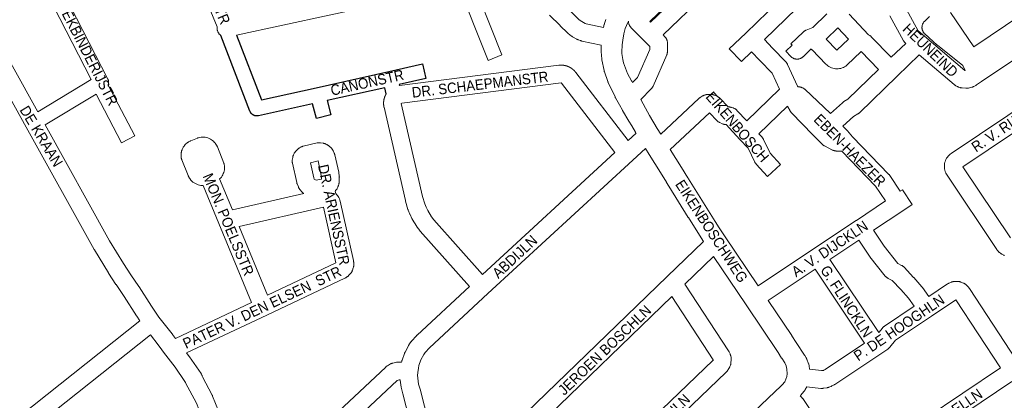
# Model space of a CAD drawing. Header units: metres. Extents: x 123819 to 142731, y 393440 to 405763.
# Tile 298 of 346: x 137345 to 138069, y 399247 to 399527. Entities that reach past the tile are written whole.
import ezdxf
from ezdxf.enums import TextEntityAlignment as Align

# ---------------------------------------------------------------- set-up
doc = ezdxf.new("R2010")
doc.units = ezdxf.units.M
doc.header["$MEASUREMENT"] = 0
for name, color, linetype, lineweight in [('gs-anno-wegen algemeen tekst', 7, 'Continuous', 0), ('gs-knt-aanvullende hoofdweg', 7, 'Continuous', 0), ('gs-knt-wegen algemeen', 7, 'Continuous', 0)]:
    doc.layers.add(name, color=color, linetype=linetype, lineweight=lineweight)
doc.styles.add('Style-Arial', font='arial.ttf')

msp = doc.modelspace()

# ---------------------------------------------------------------- linework, layer by layer
at = {"color": 7, "linetype": 'Continuous', "flags": 128}
for points in [[(137614.77, 399472.94), (137614.58, 399472.9, -0.369224), (137614.57, 399472.9), (137613.58, 399477.36), (137571.26, 399467.86), (137574.04, 399457.45, -0.384012), (137574.04, 399457.44), (137563.41, 399454.59, -0.384014), (137563.4, 399454.6), (137560.49, 399465.47), (137520.75, 399456.67), (137520.48, 399456.62), (137520.22, 399456.58), (137519.95, 399456.55), (137519.68, 399456.54), (137519.41, 399456.54), (137519.14, 399456.56), (137518.87, 399456.58), (137518.6, 399456.62), (137518.34, 399456.68), (137518.08, 399456.74), (137517.82, 399456.82), (137517.56, 399456.91), (137517.32, 399457.02), (137517.07, 399457.13), (137516.83, 399457.26), (137516.6, 399457.4), (137516.38, 399457.55), (137516.16, 399457.71), (137515.95, 399457.88), (137515.75, 399458.06), (137515.56, 399458.25), (137515.38, 399458.45), (137515.21, 399458.66), (137515.05, 399458.88), (137514.9, 399459.1), (137514.76, 399459.34), (137514.63, 399459.57), (137514.52, 399459.82), (137514.42, 399460.07), (137492.91, 399515.85)], [(137504.63, 399516.08), (137522.99, 399468.45), (137563.26, 399477.36), (137616.55, 399489.32), (137641.41, 399494.86, -0.369235), (137641.42, 399494.86), (137643.81, 399484.12, -0.369232), (137643.81, 399484.11), (137624.33, 399479.77), (137624.53, 399478.87)]]:
    msp.add_lwpolyline(points, format="xyb", dxfattribs=at)
at = {"layer": 'gs-anno-wegen algemeen tekst', "color": 7, "linetype": 'Continuous', "flags": 128}
for points in [[(137463.82, 399586.42), (137377.68, 399546.52), (137409.88, 399483.75), (137409.99, 399483.51), (137410.1, 399483.26), (137410.19, 399483.01), (137410.27, 399482.75), (137410.34, 399482.5), (137410.39, 399482.23), (137410.44, 399481.97), (137410.47, 399481.7), (137410.48, 399481.44), (137410.49, 399481.17), (137410.48, 399480.9), (137410.45, 399480.64), (137410.42, 399480.37), (137410.37, 399480.11), (137410.31, 399479.85), (137410.24, 399479.59), (137410.15, 399479.34), (137410.11, 399479.25)], [(137490.39, 399522.16), (137463.82, 399586.42)], [(137358.39, 399459.68), (137397.72, 399483.3), (137365.25, 399546.6)]]:
    msp.add_lwpolyline(points, dxfattribs=at)
for points in [[(137675, 399564.13), (137699.84, 399501.47), (137699.84, 399501.46), (137699.84, 399501.46, -0.457351), (137699.84, 399501.45), (137699.84, 399501.45), (137699.83, 399501.45), (137689.61, 399497.4)], [(137689.61, 399497.4, -0.38486), (137689.6, 399497.4), (137665.9, 399557.17)], [(137410.11, 399479.25), (137429.77, 399442.02, -0.369623), (137429.77, 399442.01), (137420.04, 399436.87, -0.369622), (137420.03, 399436.88), (137401.2, 399472.53), (137363.74, 399450.04)]]:
    msp.add_lwpolyline(points, format="xyb", dxfattribs=at)
at = {"layer": 'gs-knt-aanvullende hoofdweg', "color": 7, "linetype": 'Continuous', "flags": 128}
for points in [[(137774.47, 399521.66), (137775.11, 399524.09), (137775.12, 399524.13), (137775.14, 399524.2), (137775.24, 399524.53), (137776.25, 399527.59)], [(137792.88, 399526.19), (137792.38, 399525.3), (137792.38, 399525.29), (137790.54, 399520.87), (137789.53, 399516.89), (137788.71, 399512.27), (137788.2, 399508.96), (137788.04, 399503.39), (137788.1, 399502.42), (137788.74, 399498.1), (137789.33, 399495.67), (137791.4, 399489.8), (137792.28, 399487.86), (137795.22, 399482.52), (137795.37, 399482.24), (137795.92, 399481.13)], [(137798.43, 399443.83), (137798.18, 399444.23), (137798, 399444.53), (137795.4, 399449.18), (137793.26, 399452.72), (137793.26, 399452.73), (137793.21, 399452.81), (137793.19, 399452.84), (137788.59, 399460.67), (137788.54, 399460.74), (137786.23, 399464.78), (137786.2, 399464.83), (137783.3, 399469.91), (137783.13, 399470.22), (137782.98, 399470.54), (137780.33, 399476.37), (137778.06, 399481.04), (137777.94, 399481.3), (137777.9, 399481.39), (137777.88, 399481.43), (137777.83, 399481.57), (137777.73, 399481.84), (137775.21, 399489.04), (137775.09, 399489.39), (137775, 399489.74), (137774.92, 399490.1), (137773.4, 399497.97), (137773.35, 399498.27), (137773.31, 399498.58), (137773.28, 399498.89), (137773.15, 399500.82), (137772.99, 399501.94), (137772.95, 399502.29), (137772.92, 399502.64), (137772.75, 399505.86), (137772.74, 399506.21), (137772.74, 399506.56), (137772.83, 399508.7)], [(137802.07, 399468.77), (137805.33, 399462.21), (137808.3, 399456.89), (137808.3, 399456.89), (137814.06, 399447.42), (137814.07, 399447.4), (137816.68, 399443.16)], [(137848.11, 399364.18), (137843.97, 399370.81), (137836.95, 399381.71), (137836.87, 399381.84), (137836.86, 399381.85), (137822.58, 399405), (137820.89, 399407.61), (137820.8, 399407.76), (137816.38, 399414.99), (137808.13, 399428.21), (137805.42, 399432.57)], [(137823.66, 399431.85), (137831.83, 399418.6), (137831.84, 399418.59), (137836.52, 399411.1), (137836.65, 399410.9), (137836.74, 399410.76), (137837.04, 399410.26), (137856.65, 399378.85), (137859.58, 399374.3), (137863.62, 399368.28), (137888.39, 399331.47)], [(137818.65, 399175.73), (137819.28, 399176.33), (137900.54, 399253.49), (137901.11, 399254.1), (137901.25, 399254.24), (137901.39, 399254.38), (137904.18, 399257.03), (137905.92, 399258.68), (137907.97, 399260.96), (137909.31, 399264.84), (137909.6, 399266.72), (137909.41, 399270.27), (137908.81, 399272.58), (137907.85, 399274.76), (137905.6, 399278.28), (137905.52, 399278.4), (137903.07, 399282.4), (137879.35, 399317.55), (137855.37, 399353.09)], [(137895.66, 399320.67), (137912.98, 399294.96), (137913.13, 399294.72), (137913.16, 399294.68), (137916.17, 399289.84), (137922.4, 399280.61), (137922.63, 399280.24), (137923.57, 399278.67), (137923.77, 399278.3), (137923.96, 399277.92), (137924.12, 399277.53), (137925.4, 399274.2), (137925.52, 399273.88), (137925.62, 399273.56), (137925.7, 399273.23), (137925.77, 399272.91), (137925.83, 399272.58), (137926.18, 399270.12)], [(137923.99, 399257.26), (137922.9, 399255.15), (137922.74, 399254.85), (137922.57, 399254.56), (137922.38, 399254.28), (137922.18, 399254.01), (137921.97, 399253.75), (137919.68, 399251.02), (137919.4, 399250.71), (137919.28, 399250.59)]]:
    msp.add_lwpolyline(points, dxfattribs=at)
at = {"layer": 'gs-knt-wegen algemeen', "color": 7, "linetype": 'Continuous', "flags": 128}
for points in [[(137294.43, 399588.1), (137295.05, 399582.86), (137296.8, 399575.15), (137297.9, 399571.53), (137300.77, 399564.04), (137302.37, 399560.61), (137358.39, 399459.68)], [(137715.43, 399577.25), (137717.37, 399574.73), (137717.5, 399574.55), (137728.07, 399559.88), (137728.15, 399559.77), (137731.71, 399554.6), (137736.49, 399548.08), (137744.23, 399539.81), (137751.75, 399532.21), (137756.73, 399527.37), (137758.56, 399525.96), (137760.95, 399524.61), (137761.75, 399524.3), (137774.47, 399521.66)], [(137808.62, 399526.15), (137809.19, 399525.57), (137838.94, 399554.3), (137857.88, 399572.88), (137858.11, 399573.1), (137862.63, 399577.13), (137862.84, 399577.31), (137863.07, 399577.48), (137863.3, 399577.65), (137863.53, 399577.8), (137866.06, 399579.37), (137866.17, 399579.43), (137865.16, 399580.47), (137865.07, 399580.39), (137857.44, 399573.58), (137838.39, 399554.9), (137838.35, 399554.86), (137808.62, 399526.15)], [(137665.9, 399557.17), (137664.59, 399556.64), (137664.48, 399556.6), (137630.21, 399543.3), (137629.97, 399543.21), (137629.73, 399543.13), (137629.49, 399543.07), (137629.24, 399543.01), (137572.68, 399530.69), (137572.67, 399530.69), (137504.63, 399516.08)], [(137848, 399544.95), (137818.3, 399516.27), (137819.73, 399514.81), (137819.94, 399514.58), (137820.14, 399514.34), (137820.34, 399514.09), (137820.52, 399513.83), (137820.68, 399513.56), (137820.84, 399513.29), (137820.98, 399513), (137821.1, 399512.72), (137821.21, 399512.42), (137821.31, 399512.12), (137821.39, 399511.82), (137821.46, 399511.51), (137821.52, 399511.2), (137821.55, 399510.89), (137821.58, 399510.57), (137821.58, 399510.26), (137821.58, 399504.17), (137821.58, 399503.88), (137821.56, 399503.58), (137821.52, 399503.28), (137821.47, 399502.99), (137821.41, 399502.7), (137821.34, 399502.41), (137821.25, 399502.12), (137821.15, 399501.84), (137821.04, 399501.56), (137810.95, 399478.52), (137810.83, 399478.26), (137810.69, 399478), (137810.55, 399477.75), (137810.39, 399477.5), (137810.22, 399477.26), (137810.05, 399477.03), (137809.86, 399476.81), (137809.66, 399476.6), (137802.07, 399468.77)], [(137996.17, 399537.21), (138006.08, 399519.21), (138010.7, 399515.35), (138010.74, 399515.32), (138010.76, 399515.3), (138040.27, 399490.06), (138040.55, 399490.03), (138038.92, 399493.57), (138020.3, 399508.54), (138020.16, 399508.65), (138020.03, 399508.76), (138010.97, 399516.87), (138010.74, 399517.09), (138010.52, 399517.31), (138010.31, 399517.55), (138010.12, 399517.8), (138009.93, 399518.05), (138009.76, 399518.32), (138009.6, 399518.59), (138009.46, 399518.87), (138009.33, 399519.15), (138009.21, 399519.45), (138009.11, 399519.74), (138009.02, 399520.05), (138008.95, 399520.35), (138008.89, 399520.66), (138008.84, 399520.97), (138008.81, 399521.28), (138008.8, 399521.6), (138008.8, 399521.91), (138008.82, 399522.23), (138008.85, 399522.54), (138008.9, 399522.85), (138008.96, 399523.16), (138009.04, 399523.47), (138009.13, 399523.77), (138009.23, 399524.06), (138009.36, 399524.35), (138009.49, 399524.64), (138009.64, 399524.92), (138009.8, 399525.19), (138009.97, 399525.45), (138010.16, 399525.7), (138010.36, 399525.95), (138010.57, 399526.18), (138010.79, 399526.4), (138014.33, 399529.83)], [(137433.47, 399305.89), (137431.2, 399309.17), (137431.06, 399309.39), (137421.93, 399323.73), (137415.98, 399332.45), (137415.9, 399332.56), (137410.49, 399340.87), (137410.38, 399341.04), (137400.06, 399357.98), (137399.93, 399358.2), (137349.79, 399448.34), (137349.79, 399448.35), (137306.44, 399526.45)], [(137772.83, 399508.7), (137758.59, 399511.66), (137758.33, 399511.72), (137758.08, 399511.79), (137757.83, 399511.87), (137757.58, 399511.96), (137755.84, 399512.63), (137755.61, 399512.72), (137755.39, 399512.81), (137755.18, 399512.92), (137754.96, 399513.04), (137751.76, 399514.85), (137751.5, 399515), (137751.25, 399515.17), (137751, 399515.35), (137748.5, 399517.27), (137748.3, 399517.43), (137748.11, 399517.59), (137747.93, 399517.76), (137742.63, 399522.91), (137742.54, 399523), (137734.91, 399530.72)], [(137795.92, 399481.13), (137799.5, 399484.82), (137808.56, 399505.54), (137808.56, 399507.6), (137804.41, 399511.84), (137794.73, 399521.72), (137794.52, 399521.95), (137794.32, 399522.19), (137794.13, 399522.43), (137793.95, 399522.69), (137793.79, 399522.95), (137793.63, 399523.22), (137793.49, 399523.5), (137793.37, 399523.79), (137793.26, 399524.08), (137793.16, 399524.37), (137793.07, 399524.67), (137793.01, 399524.97), (137792.95, 399525.28), (137792.91, 399525.59), (137792.88, 399525.9), (137792.88, 399526.19)], [(137955.28, 399531.39), (137969.45, 399516.31), (137970.34, 399515.75), (137970.6, 399515.58), (137970.84, 399515.4), (137971.08, 399515.21), (137971.31, 399515), (137971.52, 399514.79), (137986.23, 399499.76), (137996.8, 399509.99), (137996.79, 399510), (137996.56, 399510.2), (137996.35, 399510.41), (137996.14, 399510.63), (137995.94, 399510.86), (137995.75, 399511.09), (137995.58, 399511.34), (137995.41, 399511.6), (137995.26, 399511.86), (137985.18, 399530.18)], [(138029.84, 399532.64), (138046.84, 399507.31), (138082.29, 399531.11)], [(137492.91, 399515.85), (137492.75, 399515.97), (137492.51, 399516.17), (137492.27, 399516.39), (137492.05, 399516.62), (137491.84, 399516.86), (137491.64, 399517.1), (137491.45, 399517.36), (137491.28, 399517.63), (137491.11, 399517.91), (137490.97, 399518.19), (137490.83, 399518.48), (137490.71, 399518.78), (137490.61, 399519.08), (137490.52, 399519.38), (137490.44, 399519.69), (137490.38, 399520.01), (137490.34, 399520.32), (137490.31, 399520.64), (137490.3, 399520.96), (137490.3, 399521.28), (137490.32, 399521.6), (137490.35, 399521.92), (137490.39, 399522.16)], [(137954.67, 399513.03), (137946.9, 399521.3), (137938.44, 399513.02), (137946.26, 399504.93), (137954.67, 399513.03)], [(138101.27, 399514.51), (138052.64, 399481.86), (138048.92, 399479.36), (138048.65, 399479.19), (138048.38, 399479.03), (138047.01, 399478.3), (138046.76, 399478.17), (138046.51, 399478.05), (138046.25, 399477.95), (138045.99, 399477.86), (138045.73, 399477.77), (138045.46, 399477.7), (138043.01, 399477.11), (138042.73, 399477.04), (138042.44, 399476.99), (138042.14, 399476.96), (138041.85, 399476.93), (138041.56, 399476.92), (138041.26, 399476.93), (138040.97, 399476.94), (138038.46, 399477.14), (138038.15, 399477.17), (138037.85, 399477.21), (138037.54, 399477.27), (138037.24, 399477.35), (138036.95, 399477.44), (138035.75, 399477.83), (138035.5, 399477.91), (138035.26, 399478.01), (138035.03, 399478.11), (138034.79, 399478.22), (138033.67, 399478.8), (138033.4, 399478.94), (138033.14, 399479.1), (138032.88, 399479.27), (138032.64, 399479.45), (138032.4, 399479.65), (138006.8, 399501.55), (137990.64, 399485.9), (137962.79, 399458.93), (137962.56, 399458.72), (137962.32, 399458.52), (137962.07, 399458.34), (137961.82, 399458.16), (137961.55, 399458), (137958.52, 399456.21), (137950.67, 399449.1)], [(137898.95, 399506.44), (137898.95, 399506.44), (137898.96, 399506.44)], [(137898.95, 399506.44), (137898.95, 399506.44), (137898.96, 399506.44)], [(137898.96, 399506.44), (137908.71, 399496.33), (137908.9, 399496.13), (137909.09, 399495.91), (137909.26, 399495.69), (137909.42, 399495.46), (137909.58, 399495.22), (137909.72, 399494.98), (137909.85, 399494.73), (137909.97, 399494.47)], [(137889.59, 399497.39), (137889.59, 399497.39), (137889.59, 399497.4)], [(137889.59, 399497.39), (137889.59, 399497.39), (137889.59, 399497.4)], [(137903.89, 399476.2), (137898.55, 399488.11), (137889.59, 399497.39)], [(137624.53, 399478.87), (137741.58, 399493.84), (137741.69, 399493.85), (137741.8, 399493.86), (137741.91, 399493.88), (137742.02, 399493.89), (137742.13, 399493.9), (137742.24, 399493.91), (137742.36, 399493.92), (137742.47, 399493.93), (137742.58, 399493.93), (137742.69, 399493.94), (137742.8, 399493.95), (137742.91, 399493.95), (137743.02, 399493.95), (137743.13, 399493.96), (137743.24, 399493.96), (137743.35, 399493.96), (137743.46, 399493.96), (137743.57, 399493.96), (137743.68, 399493.96), (137743.79, 399493.95), (137743.91, 399493.95), (137744.02, 399493.95), (137744.13, 399493.94), (137744.24, 399493.93), (137744.35, 399493.93), (137744.46, 399493.92), (137744.57, 399493.91), (137744.68, 399493.9), (137744.79, 399493.89), (137744.9, 399493.88), (137745.01, 399493.86), (137745.12, 399493.85), (137745.23, 399493.83), (137745.34, 399493.82), (137745.45, 399493.8), (137745.56, 399493.78), (137745.67, 399493.77), (137745.78, 399493.75), (137745.89, 399493.73), (137746, 399493.71), (137746.1, 399493.68), (137746.21, 399493.66), (137746.32, 399493.64), (137746.43, 399493.61), (137746.54, 399493.59), (137746.65, 399493.56), (137746.75, 399493.53), (137746.86, 399493.5), (137746.97, 399493.48), (137747.07, 399493.45), (137747.18, 399493.41), (137747.29, 399493.38), (137747.39, 399493.35), (137747.5, 399493.32), (137747.6, 399493.28), (137747.71, 399493.25), (137747.81, 399493.21), (137747.92, 399493.17), (137748.02, 399493.14), (137748.13, 399493.1), (137748.23, 399493.06), (137748.33, 399493.02), (137748.44, 399492.97), (137748.54, 399492.93), (137748.64, 399492.89), (137748.74, 399492.85), (137748.84, 399492.8), (137748.94, 399492.76), (137749.05, 399492.71), (137749.15, 399492.66), (137749.25, 399492.61), (137749.34, 399492.56), (137749.44, 399492.51), (137749.54, 399492.46), (137749.64, 399492.41), (137749.74, 399492.36), (137749.84, 399492.31), (137749.93, 399492.25), (137750.03, 399492.2), (137750.13, 399492.14), (137750.22, 399492.09), (137750.32, 399492.03), (137750.41, 399491.97), (137750.5, 399491.91), (137750.6, 399491.85), (137750.69, 399491.79), (137750.78, 399491.73), (137750.88, 399491.67), (137750.97, 399491.61), (137751.06, 399491.55), (137751.15, 399491.48), (137751.24, 399491.42), (137751.33, 399491.35), (137751.42, 399491.29), (137751.51, 399491.22), (137751.59, 399491.15), (137751.68, 399491.08), (137751.77, 399491.01), (137751.85, 399490.94), (137751.94, 399490.87), (137752.02, 399490.8), (137752.11, 399490.73), (137752.19, 399490.66), (137752.28, 399490.58), (137752.36, 399490.51), (137752.44, 399490.44), (137752.52, 399490.36), (137752.6, 399490.28), (137752.68, 399490.21), (137752.76, 399490.13), (137752.84, 399490.05), (137752.92, 399489.97), (137753, 399489.89), (137753.07, 399489.81), (137753.15, 399489.73), (137753.22, 399489.65), (137753.3, 399489.57), (137753.37, 399489.49), (137753.45, 399489.4), (137753.52, 399489.32), (137753.59, 399489.24), (137753.66, 399489.15), (137753.73, 399489.07), (137753.8, 399488.98), (137753.87, 399488.89), (137753.94, 399488.81), (137754.01, 399488.72), (137754.08, 399488.63)], [(137909.97, 399494.47), (137917.17, 399478.4), (137917.61, 399477.95), (137918.04, 399477.95), (137918.35, 399477.94), (137918.65, 399477.92), (137918.96, 399477.88), (137919.26, 399477.83), (137919.57, 399477.77), (137919.86, 399477.69), (137920.16, 399477.59), (137920.45, 399477.49), (137920.73, 399477.37), (137921.01, 399477.23), (137921.28, 399477.09), (137921.54, 399476.93), (137921.8, 399476.75), (137922.05, 399476.57), (137922.28, 399476.37), (137922.51, 399476.17), (137941.41, 399458.28)], [(137754.08, 399488.63), (137792.56, 399438.43)], [(137782.94, 399429.57), (137743.72, 399480.74), (137743.67, 399480.81), (137743.65, 399480.82), (137743.64, 399480.84), (137743.62, 399480.86), (137743.61, 399480.87), (137743.59, 399480.88), (137743.57, 399480.89), (137743.55, 399480.91), (137743.53, 399480.91), (137743.51, 399480.92), (137743.49, 399480.93), (137743.47, 399480.93), (137743.44, 399480.94), (137743.42, 399480.94), (137743.4, 399480.94), (137743.38, 399480.94), (137743.35, 399480.94), (137743.27, 399480.93), (137626.2, 399465.96), (137625.77, 399465.84), (137641.45, 399397.33), (137643.08, 399391.83), (137644.06, 399389.41), (137645.19, 399387.06), (137648.11, 399382.24), (137649.62, 399380.21), (137685.53, 399339.91)], [(137816.68, 399443.16), (137844.67, 399469.4), (137844.9, 399469.6), (137845.13, 399469.79), (137845.38, 399469.97), (137845.63, 399470.14), (137847.19, 399471.14), (137847.46, 399471.3), (137847.73, 399471.44), (137848.01, 399471.58), (137848.29, 399471.7), (137848.59, 399471.81), (137848.88, 399471.9), (137849.84, 399472.18), (137850.11, 399472.25), (137850.38, 399472.31), (137850.66, 399472.36), (137850.94, 399472.39), (137851.22, 399472.42), (137851.49, 399472.43), (137851.77, 399472.43), (137853.76, 399472.39), (137854.05, 399472.38), (137854.34, 399472.35), (137854.63, 399472.32), (137854.91, 399472.27), (137855.19, 399472.2), (137855.47, 399472.13), (137855.75, 399472.04), (137856.02, 399471.94), (137856.29, 399471.83), (137858.1, 399471.02), (137858.38, 399470.88), (137858.65, 399470.74), (137858.92, 399470.58), (137859.18, 399470.41), (137859.43, 399470.22), (137859.67, 399470.03), (137859.9, 399469.82), (137860.12, 399469.6), (137866.33, 399463.2), (137866.8, 399463.18), (137867.09, 399463.16), (137867.37, 399463.13), (137867.65, 399463.08), (137867.93, 399463.03), (137868.2, 399462.96), (137868.47, 399462.88), (137869.94, 399462.42), (137870.22, 399462.32), (137870.5, 399462.21), (137870.78, 399462.08), (137871.05, 399461.95), (137871.31, 399461.8), (137871.57, 399461.64), (137871.81, 399461.47), (137872.05, 399461.28), (137872.28, 399461.09), (137872.51, 399460.88), (137872.72, 399460.67), (137879.89, 399453.03), (137903.89, 399476.2)], [(137675.96, 399331.08), (137639.71, 399371.76), (137639.52, 399371.97), (137639.35, 399372.2), (137637.48, 399374.71), (137637.3, 399374.96), (137637.13, 399375.23), (137633.89, 399380.58), (137633.73, 399380.85), (137633.59, 399381.13), (137632.24, 399383.95), (137632.15, 399384.14), (137632.07, 399384.33), (137630.89, 399387.23), (137630.78, 399387.52), (137630.69, 399387.82), (137628.91, 399393.82), (137628.85, 399394.02), (137628.8, 399394.22), (137613.06, 399463.01), (137613.05, 399463.06), (137613.03, 399463.17), (137613.01, 399463.27), (137612.99, 399463.38), (137612.97, 399463.48), (137612.95, 399463.59), (137612.93, 399463.69), (137612.91, 399463.8), (137612.89, 399463.9), (137612.88, 399464.01), (137612.86, 399464.11), (137612.85, 399464.22), (137612.84, 399464.33), (137612.82, 399464.43), (137612.81, 399464.54), (137612.8, 399464.65), (137612.79, 399464.75), (137612.78, 399464.86), (137612.78, 399464.97), (137612.77, 399465.07), (137612.76, 399465.18), (137612.76, 399465.29), (137612.75, 399465.39), (137612.75, 399465.5), (137612.75, 399465.61), (137612.74, 399465.71), (137612.74, 399465.82), (137612.74, 399465.93), (137612.74, 399466.03), (137612.74, 399466.14), (137612.75, 399466.25), (137612.75, 399466.35), (137612.75, 399466.46), (137612.76, 399466.57), (137612.76, 399466.68), (137612.77, 399466.78), (137612.78, 399466.89), (137612.79, 399466.99), (137612.8, 399467.1), (137612.81, 399467.21), (137612.82, 399467.31), (137612.83, 399467.42), (137612.84, 399467.53), (137612.86, 399467.63), (137612.87, 399467.74), (137612.88, 399467.84), (137612.9, 399467.95), (137612.92, 399468.06), (137612.94, 399468.16), (137612.95, 399468.27), (137612.97, 399468.37), (137612.99, 399468.48), (137613.02, 399468.58), (137613.04, 399468.69), (137613.06, 399468.79), (137613.08, 399468.9), (137613.11, 399469), (137613.13, 399469.1), (137613.16, 399469.21), (137613.19, 399469.31), (137613.22, 399469.41), (137613.24, 399469.52), (137613.27, 399469.62), (137613.3, 399469.72), (137613.34, 399469.82), (137613.37, 399469.93), (137613.4, 399470.03), (137613.43, 399470.13), (137613.47, 399470.23), (137613.5, 399470.33), (137613.54, 399470.43), (137613.58, 399470.53), (137613.61, 399470.63), (137613.65, 399470.73), (137613.69, 399470.83), (137613.73, 399470.93), (137613.77, 399471.03), (137613.82, 399471.13), (137613.86, 399471.23), (137613.9, 399471.32), (137613.95, 399471.42), (137613.99, 399471.52), (137614.04, 399471.61), (137614.08, 399471.71), (137614.13, 399471.81), (137614.18, 399471.9), (137614.23, 399472), (137614.28, 399472.09), (137614.33, 399472.19), (137614.38, 399472.28), (137614.43, 399472.37), (137614.48, 399472.47), (137614.54, 399472.56), (137614.59, 399472.65), (137614.65, 399472.74), (137614.7, 399472.83), (137614.76, 399472.92), (137614.77, 399472.94)], [(138069.53, 399353.83), (138069.26, 399353.95), (138069, 399354.07), (138067.5, 399354.86), (138067.24, 399355), (138066.99, 399355.16), (138066.75, 399355.32), (138066.51, 399355.5), (138065.88, 399355.99), (138065.66, 399356.17), (138065.44, 399356.36), (138065.24, 399356.56), (138065.04, 399356.77), (138064.85, 399356.99), (138064.22, 399357.76), (138064.08, 399357.93), (138063.95, 399358.11), (138063.83, 399358.29), (138026.8, 399413.82), (138026.66, 399414.05), (138026.52, 399414.28), (138026.4, 399414.52), (138026.28, 399414.77), (138025.91, 399415.7), (138025.62, 399416.67), (138025.42, 399417.66), (138025.3, 399418.66), (138025.28, 399419.66), (138025.34, 399420.67), (138025.48, 399421.67), (138025.72, 399422.64), (138026.04, 399423.6), (138026.44, 399424.52), (138026.92, 399425.41), (138027.48, 399426.25), (138028.11, 399427.04), (138028.8, 399427.77), (138029.56, 399428.43), (138030.37, 399429.03), (138092.85, 399470.96)], [(137981.98, 399394.03), (137974.69, 399404.93), (137949.85, 399430.54), (137945.64, 399430.76), (137945.34, 399430.78), (137945.03, 399430.82), (137944.73, 399430.87), (137944.43, 399430.94), (137944.13, 399431.02), (137943.84, 399431.11), (137943.55, 399431.22), (137943.27, 399431.34), (137942.99, 399431.48), (137937.17, 399434.48), (137936.92, 399434.62), (137936.67, 399434.77), (137936.43, 399434.93), (137936.2, 399435.1), (137935.98, 399435.28), (137935.76, 399435.46), (137935.55, 399435.66), (137928.57, 399442.65), (137928.5, 399442.72), (137912.81, 399458.9), (137912.62, 399459.11), (137912.44, 399459.32), (137912.26, 399459.55), (137912.1, 399459.78), (137911.95, 399460.01), (137911.8, 399460.26), (137910.13, 399463.26), (137909.98, 399463.54), (137909.85, 399463.82), (137909.84, 399463.85)], [(138094.72, 399456.54), (138038.93, 399419.1)], [(137363.74, 399450.04), (137411.24, 399364.64), (137421.45, 399347.9), (137426.77, 399339.73), (137432.74, 399330.98), (137432.86, 399330.8), (137441.97, 399316.49), (137447.53, 399308.47), (137457.33, 399296.13), (137457.44, 399295.99), (137457.55, 399295.84), (137459.74, 399292.75)], [(137950.67, 399449.1), (137953.6, 399446.08), (137953.78, 399445.89), (137953.94, 399445.69), (137957.6, 399441.26), (137984.44, 399413.57), (137984.64, 399413.36), (137984.83, 399413.13), (137985.01, 399412.9), (137985.18, 399412.66), (137992.8, 399401.26)], [(137515.6, 399319.16), (137491.56, 399377.47), (137480.03, 399405.42), (137480.03, 399405.42), (137479.75, 399405.41), (137479.47, 399405.41), (137478.4, 399405.49), (137477.35, 399405.67), (137476.32, 399405.94), (137475.31, 399406.3), (137474.34, 399406.74), (137473.41, 399407.27), (137472.53, 399407.88), (137471.71, 399408.56), (137471.51, 399408.75), (137471.32, 399408.94), (137471.14, 399409.14), (137470.97, 399409.35), (137470.81, 399409.56), (137470.65, 399409.79), (137469.56, 399411.44), (137469.41, 399411.67), (137469.28, 399411.9), (137469.15, 399412.14), (137469.04, 399412.38), (137468.94, 399412.63), (137464.32, 399424.2), (137464.22, 399424.46), (137464.14, 399424.72), (137464.06, 399424.99), (137464, 399425.26), (137463.95, 399425.53), (137463.91, 399425.81), (137463.83, 399426.44), (137463.8, 399426.75), (137463.78, 399427.05), (137463.78, 399427.35), (137463.79, 399427.66), (137463.91, 399429.43), (137463.93, 399429.73), (137463.97, 399430.02), (137464.02, 399430.31), (137464.09, 399430.59), (137464.16, 399430.88), (137464.25, 399431.16), (137464.36, 399431.43), (137464.47, 399431.7), (137464.6, 399431.97), (137465.26, 399433.27), (137465.39, 399433.51), (137465.52, 399433.74), (137465.67, 399433.96), (137465.82, 399434.18), (137466.48, 399435.07), (137466.66, 399435.31), (137466.86, 399435.55), (137467.08, 399435.77), (137467.3, 399435.99), (137467.93, 399436.57), (137468.15, 399436.77), (137468.39, 399436.96), (137468.63, 399437.14), (137468.89, 399437.31), (137469.15, 399437.46), (137469.42, 399437.6), (137470.44, 399438.12), (137470.7, 399438.24), (137470.95, 399438.35), (137475.9, 399440.33), (137476.13, 399440.42), (137476.36, 399440.5), (137476.6, 399440.57), (137477.58, 399440.79), (137478.57, 399440.93), (137479.57, 399440.99), (137480.57, 399440.96), (137481.57, 399440.84), (137482.55, 399440.64), (137483.51, 399440.36), (137484.44, 399440), (137485.34, 399439.56), (137486.2, 399439.04), (137487.01, 399438.46), (137487.77, 399437.8), (137487.99, 399437.59), (137488.2, 399437.37), (137488.39, 399437.14), (137488.58, 399436.9), (137488.75, 399436.65), (137489.85, 399434.99), (137490, 399434.76), (137490.13, 399434.52), (137490.26, 399434.28), (137490.37, 399434.04), (137490.48, 399433.79), (137495.2, 399421.86), (137495.3, 399421.58), (137495.39, 399421.3), (137495.47, 399421.01), (137495.53, 399420.72), (137495.68, 399419.77), (137495.74, 399418.81), (137495.73, 399417.85), (137495.63, 399416.89), (137495.46, 399415.95), (137495.2, 399415.02), (137494.86, 399414.12), (137494.46, 399413.25), (137493.97, 399412.42), (137493.43, 399411.63), (137492.81, 399410.89), (137492.14, 399410.21)], [(137792.56, 399438.43), (137798.43, 399443.83)], [(137501.49, 399387.52), (137553.96, 399399.48), (137553.83, 399399.58), (137553.6, 399399.76), (137553.37, 399399.95), (137553.16, 399400.15), (137552.96, 399400.37), (137552.76, 399400.59), (137551.14, 399402.52), (137550.96, 399402.75), (137550.78, 399402.98), (137550.62, 399403.23), (137550.47, 399403.48), (137550.33, 399403.74), (137550.2, 399404.01), (137550.09, 399404.28), (137549.15, 399406.61), (137549.05, 399406.86), (137548.97, 399407.11), (137548.89, 399407.37), (137548.83, 399407.63), (137545.7, 399421.7), (137545.64, 399422), (137545.6, 399422.29), (137545.56, 399422.59), (137545.55, 399422.89), (137545.54, 399423.19), (137545.55, 399423.48), (137545.58, 399423.78), (137545.61, 399424.08), (137545.91, 399426.04), (137545.95, 399426.32), (137546.01, 399426.59), (137546.08, 399426.86), (137546.17, 399427.13), (137546.26, 399427.39), (137546.36, 399427.65), (137546.48, 399427.91), (137546.91, 399428.81), (137547.04, 399429.06), (137547.18, 399429.3), (137547.32, 399429.54), (137547.48, 399429.77), (137547.65, 399429.99), (137547.82, 399430.21), (137548.01, 399430.42), (137549.36, 399431.87), (137549.56, 399432.07), (137549.76, 399432.26), (137549.97, 399432.45), (137550.19, 399432.62), (137550.41, 399432.78), (137550.64, 399432.94), (137550.88, 399433.08), (137551.75, 399433.58), (137551.99, 399433.71), (137552.24, 399433.84), (137552.49, 399433.95), (137552.75, 399434.05), (137553.01, 399434.14), (137553.28, 399434.22), (137553.55, 399434.29), (137563.95, 399436.67), (137564.25, 399436.73), (137564.55, 399436.77), (137564.85, 399436.81), (137565.16, 399436.82), (137565.46, 399436.83), (137565.77, 399436.82), (137566.07, 399436.79), (137566.37, 399436.76), (137568.34, 399436.46), (137568.61, 399436.41), (137568.88, 399436.35), (137569.15, 399436.28), (137569.42, 399436.2), (137569.68, 399436.11), (137569.94, 399436), (137570.19, 399435.89), (137571.09, 399435.45), (137571.34, 399435.33), (137571.59, 399435.19), (137571.82, 399435.04), (137572.05, 399434.88), (137572.28, 399434.72), (137572.49, 399434.54), (137572.7, 399434.35), (137574.16, 399433), (137574.36, 399432.8), (137574.56, 399432.59), (137574.75, 399432.37), (137574.93, 399432.14), (137575.1, 399431.9), (137575.26, 399431.66), (137575.4, 399431.41), (137575.54, 399431.16), (137575.66, 399430.89), (137576.48, 399429.08), (137576.58, 399428.84), (137576.67, 399428.6), (137576.75, 399428.35), (137576.82, 399428.1), (137576.89, 399427.85)], [(137805.42, 399432.57), (137796.13, 399424.02)], [(137576.89, 399427.85), (137579.71, 399415.28), (137579.76, 399415.03), (137579.8, 399414.78), (137580.13, 399412.46), (137580.17, 399412.15), (137580.19, 399411.84), (137580.2, 399411.52), (137580.19, 399411.21), (137580.02, 399407.76), (137580, 399407.48), (137579.96, 399407.2), (137579.92, 399406.92), (137579.86, 399406.64), (137579.79, 399406.37), (137579.53, 399405.39), (137579.45, 399405.14), (137579.37, 399404.9), (137579.28, 399404.65), (137579.17, 399404.41), (137579.06, 399404.18), (137578.61, 399403.29), (137578.48, 399403.04), (137578.34, 399402.8), (137578.18, 399402.56), (137578.02, 399402.34), (137577.85, 399402.12), (137577.67, 399401.9), (137577.48, 399401.7), (137577.07, 399401.28), (137577.55, 399399.53), (137578.21, 399398.84), (137578.81, 399398.09), (137579.35, 399397.3), (137579.82, 399396.46), (137580.22, 399395.59), (137580.55, 399394.69), (137580.8, 399393.77), (137590.6, 399350.16), (137590.66, 399349.88), (137590.7, 399349.6), (137590.73, 399349.31), (137590.75, 399349.03), (137590.83, 399347.29), (137590.84, 399346.99), (137590.83, 399346.68), (137590.81, 399346.38), (137590.78, 399346.08), (137590.73, 399345.78), (137590.66, 399345.48), (137590.58, 399345.18), (137590.49, 399344.89), (137589.85, 399343.01), (137589.75, 399342.74), (137589.64, 399342.47), (137589.52, 399342.21), (137589.38, 399341.95), (137589.24, 399341.7), (137589.08, 399341.46), (137588.91, 399341.23), (137588.73, 399341), (137588.55, 399340.78), (137587.22, 399339.29), (137587.03, 399339.09), (137586.83, 399338.89), (137586.62, 399338.71), (137586.41, 399338.53), (137586.19, 399338.36), (137585.96, 399338.2), (137585.72, 399338.05), (137584.87, 399337.54)], [(137685.53, 399339.91), (137782.94, 399429.57)], [(137562.54, 399409.46), (137563.23, 399409.41), (137567.1, 399410.16), (137567.16, 399411.24), (137566.95, 399412.67), (137566.95, 399412.67), (137566.95, 399412.68), (137564.53, 399423.44), (137558.94, 399422.16), (137561.42, 399410.98), (137561.78, 399410.1), (137562.06, 399409.76), (137562.54, 399409.46)], [(137796.13, 399424.02), (137689.49, 399325.86), (137646.43, 399286.02), (137643.43, 399282.56), (137642.34, 399280.98), (137640.25, 399277.06), (137638.77, 399272.87), (137638.33, 399270.93), (137637.91, 399267.82), (137637.87, 399267.53)], [(138038.93, 399419.1), (138073.82, 399366.77)], [(137492.14, 399410.21), (137501.49, 399387.52)], [(137577.63, 399348.48), (137568.43, 399389.42), (137506.53, 399375.32)], [(137888.39, 399331.47), (137928.32, 399358.16), (137960.45, 399379.64), (137960.56, 399379.71), (137981.98, 399394.03)], [(137506.53, 399375.32), (137527.39, 399324.73)], [(137973.16, 399372.47), (137980.91, 399360.69), (137991.08, 399347.99), (137993.85, 399346.57), (137994.13, 399346.42), (137994.41, 399346.26), (137994.67, 399346.08), (137994.93, 399345.89), (137995.17, 399345.69), (137995.41, 399345.47), (137995.63, 399345.25), (138002.67, 399337.79), (138002.82, 399337.63), (138008.8, 399330.85), (138008.97, 399330.65), (138009.12, 399330.46), (138009.27, 399330.25), (138013.82, 399323.7)], [(137717.57, 399238.1), (137821.46, 399338.44), (137848.11, 399364.18)], [(138002.99, 399316.47), (137998.79, 399322.52), (137993.13, 399328.93), (137986.94, 399335.49), (137983.92, 399337.02), (137983.65, 399337.17), (137983.39, 399337.33), (137983.13, 399337.5), (137982.89, 399337.68), (137982.65, 399337.87), (137982.42, 399338.08), (137982.2, 399338.29), (137981.99, 399338.52), (137981.8, 399338.75), (137970.56, 399352.79), (137970.38, 399353.03), (137970.2, 399353.28), (137962.34, 399365.24), (137940.97, 399350.96)], [(137855.37, 399353.09), (137834.38, 399332.82)], [(137527.39, 399324.73), (137577.63, 399348.48)], [(137940.97, 399350.96), (137977.01, 399297.13)], [(137584.86, 399337.53), (137584.72, 399337.45), (137584.59, 399337.38), (137584.58, 399337.37), (137584.44, 399337.3), (137584.3, 399337.23), (137584.29, 399337.23), (137526.76, 399310.04), (137467.76, 399282.15)], [(137584.87, 399337.54), (137584.87, 399337.54), (137584.86, 399337.53), (137584.86, 399337.53)], [(137584.87, 399337.54), (137584.87, 399337.54), (137584.86, 399337.53), (137584.86, 399337.53)], [(137930.15, 399343.72), (137895.66, 399320.67)], [(137966.58, 399289.31), (137930.15, 399343.72)], [(137625.98, 399275.31), (137626.17, 399276.14), (137626.23, 399276.38), (137626.29, 399276.62), (137626.37, 399276.85), (137628.13, 399281.85), (137628.22, 399282.08), (137628.31, 399282.31), (137628.42, 399282.53), (137628.53, 399282.75), (137631.02, 399287.43), (137631.14, 399287.64), (137631.27, 399287.85), (137631.4, 399288.06), (137632.91, 399290.24), (137633.05, 399290.44), (137633.2, 399290.64), (137633.36, 399290.82), (137636.84, 399294.83), (137636.99, 399295), (137637.16, 399295.17), (137637.33, 399295.33), (137675.96, 399331.08)], [(137834.38, 399332.82), (137866.47, 399283.78), (137866.63, 399283.52), (137866.78, 399283.24), (137866.92, 399282.96), (137867.65, 399281.4), (137867.77, 399281.12), (137867.88, 399280.84), (137867.98, 399280.55), (137868.06, 399280.25), (137868.13, 399279.95), (137868.34, 399278.88), (137868.4, 399278.59), (137868.44, 399278.29), (137868.46, 399277.99), (137868.47, 399277.7), (137868.47, 399277.4), (137868.46, 399277.1), (137868.29, 399274.93), (137868.27, 399274.63), (137868.22, 399274.34), (137868.17, 399274.05), (137868.1, 399273.76), (137868.02, 399273.47), (137867.92, 399273.19), (137867.55, 399272.16), (137867.44, 399271.89), (137867.32, 399271.61), (137867.19, 399271.35), (137867.04, 399271.09), (137866.89, 399270.83), (137866.72, 399270.59), (137865.45, 399268.82), (137865.27, 399268.58), (137865.08, 399268.35), (137864.88, 399268.13), (137864.67, 399267.92), (137745.94, 399153.72)], [(138013.82, 399323.7), (138027.67, 399332.94), (138027.93, 399333.11), (138028.2, 399333.26), (138028.47, 399333.4), (138028.75, 399333.53), (138030.48, 399334.26), (138030.78, 399334.37), (138031.08, 399334.48), (138031.38, 399334.56), (138031.69, 399334.63), (138032, 399334.69), (138032.31, 399334.73), (138032.63, 399334.76), (138032.95, 399334.77), (138034.93, 399334.79), (138035.22, 399334.79), (138035.51, 399334.77), (138035.8, 399334.74), (138036.09, 399334.7), (138036.37, 399334.65), (138036.65, 399334.58), (138036.93, 399334.5), (138037.21, 399334.41), (138037.48, 399334.3), (138039.32, 399333.55), (138039.58, 399333.43), (138039.84, 399333.3), (138040.09, 399333.16), (138040.34, 399333.01), (138040.58, 399332.85), (138040.82, 399332.68), (138041.04, 399332.5), (138041.26, 399332.31), (138041.47, 399332.11), (138042.86, 399330.69), (138043.04, 399330.5), (138043.21, 399330.31), (138043.38, 399330.11), (138043.53, 399329.9), (138043.68, 399329.68)], [(137824.84, 399323.61), (137727.01, 399229.12), (137726.6, 399228.56), (137726.51, 399228.28), (137726.56, 399227.92), (137742.17, 399168.15)], [(137742.17, 399168.15), (137855.22, 399276.89), (137855.32, 399277.03), (137855.31, 399277.05), (137824.84, 399323.61)], [(138043.68, 399329.68), (138078.18, 399277.11), (138078.33, 399276.86), (138078.48, 399276.61), (138078.61, 399276.35), (138078.73, 399276.08), (138079.42, 399274.44), (138079.54, 399274.16), (138079.64, 399273.86), (138079.72, 399273.57), (138079.8, 399273.27), (138079.85, 399272.97), (138079.9, 399272.66), (138079.93, 399272.35), (138079.94, 399272.05), (138079.97, 399270.8)], [(137459.74, 399292.75), (137515.6, 399319.16)], [(138066.47, 399271.22), (138033.63, 399321.27), (138015.73, 399309.32), (137989.26, 399291.66), (137985.19, 399286.46), (137985, 399286.23), (137984.8, 399286.01), (137984.59, 399285.8), (137984.38, 399285.6), (137984.15, 399285.41), (137983.92, 399285.23), (137983.68, 399285.06), (137979.23, 399282.09), (137944.62, 399259.01), (137944.39, 399258.86), (137944.16, 399258.73), (137942.57, 399257.85), (137942.35, 399257.73), (137942.13, 399257.63), (137941.91, 399257.53), (137941.68, 399257.44), (137940.29, 399256.92), (137940.04, 399256.84), (137939.79, 399256.76), (137939.54, 399256.69), (137939.28, 399256.64), (137939.02, 399256.59), (137936.1, 399256.14), (137935.81, 399256.1), (137935.53, 399256.08), (137935.24, 399256.07), (137934.95, 399256.07), (137934.67, 399256.08), (137934.38, 399256.1), (137923.99, 399257.26)], [(137977.01, 399297.13), (137979.66, 399300.51), (137979.84, 399300.74), (137980.04, 399300.96), (137980.25, 399301.17), (137980.47, 399301.37), (137980.69, 399301.56), (137980.93, 399301.74), (137981.17, 399301.91), (138002.99, 399316.47)], [(137218.42, 399135.19), (137286.02, 399188.85), (137433.47, 399305.89)], [(137441.25, 399295.44), (137299.18, 399182.67)], [(137476.86, 399240.8), (137475.07, 399245.16), (137467.08, 399260.07), (137466.94, 399260.35), (137466.81, 399260.64), (137466.69, 399260.93), (137466.59, 399261.23), (137466.59, 399261.24), (137459.47, 399271.64), (137452.47, 399280.5), (137452.27, 399280.77), (137447.03, 399288.17), (137441.25, 399295.44)], [(137926.18, 399270.12), (137934.96, 399269.14), (137936.38, 399269.36), (137936.69, 399269.47), (137937.62, 399269.99), (137966.58, 399289.31)], [(137467.76, 399282.15), (137469.83, 399279.54), (137469.96, 399279.36), (137470.09, 399279.18), (137478.45, 399266.97), (137478.62, 399266.7), (137478.78, 399266.43), (137478.93, 399266.15), (137479.06, 399265.86), (137479.18, 399265.56), (137479.28, 399265.26), (137479.37, 399264.96), (137479.44, 399264.65), (137479.47, 399264.51), (137486.7, 399251.01), (137486.8, 399250.82), (137486.89, 399250.62), (137486.98, 399250.42), (137491.42, 399239.64)], [(137506.26, 399170.32), (137614.28, 399271.8), (137614.51, 399272.01), (137614.76, 399272.21), (137615.01, 399272.39), (137615.27, 399272.56), (137615.54, 399272.72), (137617.86, 399274.04), (137618.11, 399274.17), (137618.36, 399274.29), (137618.61, 399274.4), (137618.87, 399274.5), (137619.13, 399274.59), (137619.4, 399274.66), (137619.67, 399274.73), (137622.28, 399275.3), (137622.59, 399275.36), (137622.89, 399275.41), (137623.2, 399275.44), (137623.51, 399275.45), (137623.82, 399275.45), (137624.13, 399275.44), (137625.98, 399275.31)], [(137637.87, 399267.53), (137637.81, 399265.71), (137637.88, 399263.68)], [(137637.87, 399267.53), (137637.87, 399267.53), (137637.87, 399267.53)], [(137637.87, 399267.53), (137637.87, 399267.53), (137637.87, 399267.53)], [(137919.28, 399250.59), (137920.41, 399249.4), (137920.6, 399249.19), (137920.78, 399248.97), (137920.95, 399248.75), (137921.11, 399248.52), (137945.15, 399212.35), (137956.21, 399195.87), (137993.78, 399220.9), (138010.83, 399233.73), (138010.97, 399233.83), (138011.11, 399233.93), (138066.47, 399271.22)], [(137624.92, 399262.33), (137624.16, 399262.39), (137623.42, 399262.22), (137622.62, 399261.77), (137515.83, 399161.45)], [(137685.21, 399047.1), (137679.75, 399052.59), (137679.54, 399052.82), (137679.34, 399053.05), (137679.15, 399053.29), (137678.97, 399053.54), (137678.81, 399053.79), (137677.42, 399056.07), (137677.28, 399056.31), (137677.15, 399056.56), (137677.03, 399056.81), (137676.92, 399057.06), (137676.83, 399057.32), (137676.74, 399057.59), (137676.67, 399057.85), (137627.02, 399252.1), (137625.88, 399256.06), (137625.81, 399256.35), (137625.75, 399256.64), (137625.7, 399256.93), (137624.94, 399262.17), (137624.92, 399262.33)], [(137637.88, 399263.68), (137638.52, 399259.23), (137639.56, 399255.6), (137639.61, 399255.41), (137689.04, 399062.02), (137689.52, 399061.23), (137694.41, 399056.32)], [(138074.98, 399261.25), (138018.52, 399223.22)]]:
    msp.add_lwpolyline(points, dxfattribs=at)
for points in [[(137911.33, 399548.72), (137924.19, 399561.13, -0.374302), (137924.2, 399561.13), (137933.23, 399551.78, -0.374303), (137933.23, 399551.77), (137916.44, 399535.55), (137892.84, 399512.76), (137898.95, 399506.44)], [(137889.59, 399497.4), (137883.48, 399503.72), (137876.01, 399496.51, -0.374303), (137876, 399496.51), (137866.97, 399505.86, -0.374301), (137866.97, 399505.88), (137879.11, 399517.6), (137903.41, 399541.07)], [(137941.41, 399458.28), (137950.27, 399466.31), (137950.47, 399466.49), (137950.68, 399466.66), (137950.9, 399466.81), (137951.12, 399466.96), (137951.35, 399467.1), (137954.29, 399468.83), (137976.88, 399490.7), (137963.96, 399503.9), (137953.6, 399493.93), (137953.4, 399493.74), (137953.19, 399493.57), (137952.97, 399493.4), (137952.75, 399493.24), (137951.89, 399492.71), (137950.99, 399492.26), (137950.06, 399491.88), (137949.09, 399491.59), (137948.11, 399491.39), (137947.11, 399491.27), (137946.1, 399491.24), (137945.09, 399491.3), (137944.1, 399491.44), (137943.12, 399491.68), (137942.16, 399492), (137941.24, 399492.4), (137940.35, 399492.87), (137939.51, 399493.43), (137938.72, 399494.06), (137937.99, 399494.75), (137927.97, 399505.11), (137927.77, 399505.33), (137927.57, 399505.57), (137927.39, 399505.8), (137927.34, 399505.88), (137921.44, 399500.18), (137921.22, 399499.97), (137920.98, 399499.78), (137920.73, 399499.59), (137920.48, 399499.41), (137920.21, 399499.25), (137919.94, 399499.1), (137919.66, 399498.96), (137919.38, 399498.84), (137919.09, 399498.73), (137918.8, 399498.63), (137918.5, 399498.55), (137918.19, 399498.48), (137917.89, 399498.43), (137917.58, 399498.39), (137917.27, 399498.37), (137916.96, 399498.36), (137916.65, 399498.36), (137916.34, 399498.38), (137916.04, 399498.42), (137915.73, 399498.47), (137915.43, 399498.53), (137915.13, 399498.61), (137914.83, 399498.7), (137914.54, 399498.81), (137914.25, 399498.93), (137913.98, 399499.06), (137913.7, 399499.21), (137913.44, 399499.37), (137913.18, 399499.54), (137912.93, 399499.72), (137912.69, 399499.92), (137912.46, 399500.13), (137912.24, 399500.34), (137908.59, 399504.12, -0.329411), (137908.59, 399504.13), (137913.26, 399508.64), (137912.4, 399509.53, -0.329418), (137912.4, 399509.55), (137921.45, 399518.3), (137921.67, 399518.5), (137921.89, 399518.68), (137922.13, 399518.86), (137922.37, 399519.03), (137922.61, 399519.19), (137922.87, 399519.33), (137923.13, 399519.47), (137923.4, 399519.59), (137923.67, 399519.7), (137928.54, 399521.55), (137938.91, 399531.7)], [(137909.84, 399463.85), (137888.77, 399443.51), (137891.13, 399440.96), (137891.32, 399440.75), (137891.5, 399440.53), (137891.66, 399440.31), (137891.82, 399440.08), (137891.97, 399439.84), (137892.1, 399439.6), (137892.23, 399439.35), (137897.13, 399429.13), (137904.72, 399420.91, -0.375278), (137904.72, 399420.89), (137895.16, 399412.08, -0.37528), (137895.15, 399412.08), (137886.9, 399421.02), (137886.72, 399421.23), (137886.54, 399421.45), (137886.38, 399421.67), (137886.22, 399421.9), (137886.08, 399422.13), (137885.94, 399422.37), (137885.82, 399422.62), (137880.92, 399432.83), (137874.9, 399439.32), (137864.65, 399450.24), (137864.24, 399450.26), (137863.94, 399450.28), (137863.64, 399450.31), (137863.33, 399450.36), (137863.04, 399450.43), (137862.74, 399450.5), (137862.45, 399450.6), (137862.16, 399450.7), (137861.88, 399450.82), (137860.07, 399451.63), (137859.79, 399451.76), (137859.51, 399451.91), (137859.25, 399452.07), (137858.99, 399452.24), (137858.74, 399452.42), (137858.5, 399452.62), (137858.27, 399452.82), (137858.05, 399453.04), (137852.43, 399458.83), (137823.66, 399431.85)], [(137992.8, 399401.26), (137994.37, 399402.31, -0.39027), (137994.38, 399402.31), (138001.61, 399391.5, -0.390275), (138001.61, 399391.49), (137994.63, 399386.82), (137973.16, 399372.47)]]:
    msp.add_lwpolyline(points, format="xyb", dxfattribs=at)

# ---------------------------------------------------------------- texts
at = {"layer": 'gs-anno-wegen algemeen tekst', "color": 7, "style": 'Style-Arial', "width": 0.909091}
for s, rotation, p in [('METTENSTR', 292.74734, (137485.1, 399552.05)), ('HEUNEIND', 316.04762, (138015.05, 399504.91)), ('CANONSTR', 12.65354, (137600.66, 399481.14)), ('DR. SCHAEPMANSTR', 6.77932, (137683.72, 399479.71)), ('EIKENBOSCH', 310.78631, (137873.05, 399448.58)), ('DE KRAAN', 301.2261, (137360.97, 399441.64)), ('R. V. RIJNLN', 33.9142, (138070.76, 399449.11)), ('EBEN-HAEZER', 314.59145, (137955.77, 399431.3)), ('MON. POELSSTR', 292.7058, (137498.62, 399376.72)), ('DR. ARIENSSTR', 282.2336, (137576.19, 399383.85)), ('EIKENBOSCHWEG', 303.07721, (137854.05, 399371.76)), ('A. V. DIJCKLN', 33.8156, (137940.94, 399358.9)), ('ABDIJLN', 42.9698, (137709.25, 399353.03)), ('STR', 25.2325, (137572.05, 399338.72)), ('G. FLINCKLN', 303.01661, (137953.3, 399320.13)), ('PATER V. DEN ELSEN', 25.2325, (137512.2, 399310.4)), ('P. DE HOOGHLN', 34.1588, (137991.91, 399300.79)), ('JEROEN BOSCHLN', 43.8251, (137775.33, 399284.27)), ('J. V. RUYSDAELLN', 34.2208, (138015.79, 399228.61)), ('VINCENT V. GOGHLN', 43.8656, (137800.24, 399215.26))]:
    msp.add_text(s, height=7.7, rotation=rotation, dxfattribs=at).set_placement(p, align=Align.MIDDLE_CENTER)
at = {"layer": 'gs-anno-wegen algemeen tekst', "color": 7, "linetype": 'Continuous', "style": 'Style-Arial', "width": 0.909091}
msp.add_text('BOEKBINDERIJSTR', height=7.7, rotation=297.15686, dxfattribs=at).set_placement((137393.59, 399505.61), align=Align.MIDDLE_CENTER)

doc.saveas('drawing.dxf')
